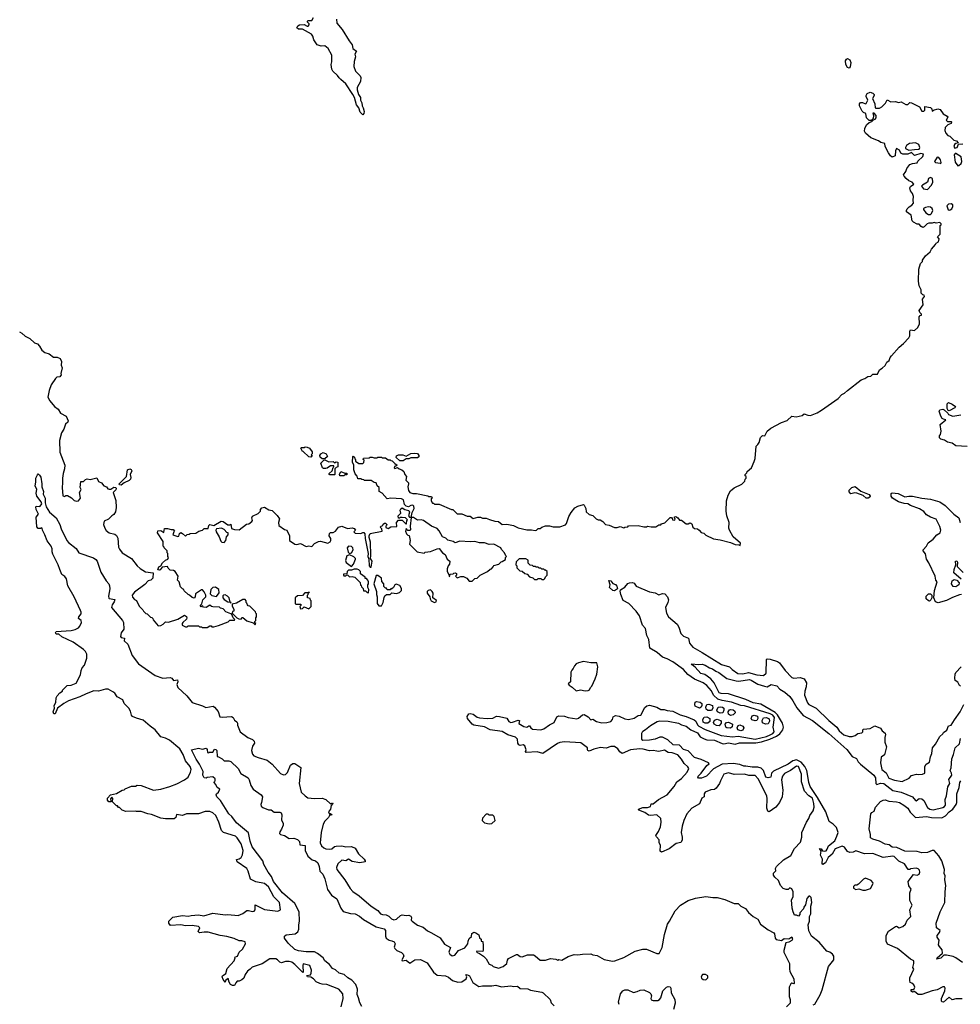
# Model space of a CAD drawing. Extents: x 2210602 to 2357277, y 510288 to 673808.
# Tile 353 of 464: x 2276508 to 2286482, y 629573 to 640020. Entities that reach past the tile are written whole.
import ezdxf

# ---------------------------------------------------------------- set-up
doc = ezdxf.new("R2010")
doc.units = 0

msp = doc.modelspace()

# ---------------------------------------------------------------- linework, layer by layer
at = {"layer": '0CON05XD'}
for points in [[(2279867, 640025), (2279872, 639985), (2279927, 639915), (2280000, 639795), (2280032, 639755), (2280040, 639715), (2280080, 639685), (2280062, 639655), (2280067, 639625), (2280053, 639575), (2280052, 639525), (2280070, 639475), (2280118, 639425), (2280126, 639406), (2280122, 639365), (2280088, 639302), (2280088, 639275), (2280100, 639225), (2280120, 639195), (2280120, 639165), (2280137, 639137), (2280138, 639105), (2280150, 639085), (2280159, 639045), (2280156, 639024), (2280145, 639010), (2280118, 639038), (2280104, 639084), (2280078, 639118), (2280058, 639195), (2280042, 639225), (2279965, 639340), (2279912, 639385), (2279894, 639404), (2279879, 639429), (2279828, 639475), (2279818, 639495), (2279810, 639545), (2279817, 639573), (2279817, 639645), (2279777, 639715), (2279745, 639742), (2279705, 639738), (2279663, 639753), (2279628, 639805), (2279617, 639847), (2279602, 639865), (2279505, 639918), (2279465, 639919), (2279448, 639935), (2279457, 639955), (2279475, 639964), (2279525, 639970), (2279555, 639952), (2279567, 639953), (2279578, 639965), (2279578, 639975), (2279560, 639995), (2279560, 640005), (2279565, 640010), (2279605, 640010), (2279624, 640045)], [(2285305, 639507), (2285285, 639513), (2285269, 639545), (2285266, 639585), (2285275, 639602), (2285285, 639608), (2285309, 639595), (2285320, 639565), (2285315, 639520), (2285305, 639507)], [(2280622, 634602), (2280605, 634620), (2280600, 634595), (2280610, 634565), (2280625, 634550), (2280637, 634547), (2280648, 634495), (2280640, 634455), (2280723, 634373), (2280795, 634360), (2280808, 634372), (2280865, 634378), (2280935, 634407), (2280955, 634408), (2280990, 634365), (2281020, 634345), (2281040, 634295), (2281070, 634275), (2281067, 634243), (2281050, 634225), (2281042, 634195), (2281042, 634165), (2281060, 634135), (2281062, 634112), (2281070, 634115), (2281072, 634138), (2281105, 634140), (2281112, 634148), (2281125, 634150), (2281138, 634145), (2281140, 634125), (2281130, 634115), (2281145, 634100), (2281187, 634113), (2281215, 634112), (2281250, 634095), (2281275, 634062), (2281305, 634062), (2281335, 634090), (2281357, 634093), (2281390, 634125), (2281470, 634165), (2281495, 634190), (2281510, 634195), (2281530, 634215), (2281535, 634230), (2281587, 634243), (2281612, 634268), (2281625, 634270), (2281658, 634292), (2281660, 634315), (2281670, 634325), (2281662, 634332), (2281650, 634365), (2281615, 634400), (2281610, 634415), (2281535, 634456), (2281485, 634453), (2281438, 634468), (2281385, 634469), (2281333, 634483), (2281285, 634480), (2281175, 634487), (2281125, 634470), (2281105, 634483), (2281048, 634498), (2281025, 634520), (2280992, 634532), (2280957, 634597), (2280933, 634623), (2280875, 634647), (2280788, 634705), (2280765, 634713), (2280725, 634710), (2280685, 634740), (2280660, 634740), (2280668, 634792), (2280690, 634835), (2280687, 634857), (2280675, 634870), (2280655, 634867), (2280629, 634851), (2280605, 634857), (2280588, 634878), (2280576, 634926), (2280556, 634936), (2280445, 634943), (2280405, 634938), (2280350, 634995), (2280320, 635015), (2280320, 635055), (2280300, 635075), (2280288, 635108), (2280265, 635110), (2280235, 635130), (2280165, 635130), (2280157, 635137), (2280135, 635140), (2280125, 635150), (2280095, 635150), (2280087, 635177), (2280065, 635202), (2280052, 635245), (2280050, 635295), (2280038, 635325), (2280040, 635385), (2280045, 635390), (2280058, 635378), (2280062, 635362), (2280070, 635355), (2280070, 635335), (2280105, 635310), (2280145, 635310), (2280158, 635322), (2280160, 635345), (2280150, 635355), (2280152, 635368), (2280215, 635370), (2280225, 635380), (2280245, 635380), (2280265, 635370), (2280295, 635370), (2280305, 635380), (2280345, 635380), (2280355, 635370), (2280385, 635370), (2280415, 635350), (2280435, 635350), (2280442, 635342), (2280458, 635338), (2280485, 635310), (2280510, 635295), (2280498, 635282), (2280482, 635278), (2280480, 635265), (2280485, 635260), (2280515, 635270), (2280530, 635255), (2280560, 635245), (2280580, 635225), (2280590, 635195), (2280610, 635175), (2280603, 635135), (2280630, 635105), (2280632, 635095), (2280623, 635065), (2280632, 635025), (2280645, 635002), (2280675, 634992), (2280715, 634992), (2280835, 634970), (2280845, 634960), (2280875, 634960), (2280880, 634945), (2280870, 634935), (2280870, 634915), (2280885, 634890), (2280895, 634890), (2280905, 634880), (2280955, 634880), (2281085, 634822), (2281102, 634822), (2281148, 634778), (2281195, 634778), (2281254, 634754), (2281285, 634752), (2281318, 634728), (2281365, 634743), (2281393, 634743), (2281415, 634732), (2281455, 634733), (2281488, 634718), (2281545, 634698), (2281586, 634696), (2281625, 634664), (2281675, 634668), (2281743, 634653), (2281795, 634628), (2281885, 634608), (2281935, 634608), (2281975, 634600), (2281987, 634603), (2282005, 634620), (2282025, 634620), (2282043, 634637), (2282085, 634650), (2282125, 634650), (2282165, 634638), (2282235, 634638), (2282295, 634662), (2282306, 634674), (2282332, 634748), (2282355, 634790), (2282395, 634840), (2282425, 634858), (2282485, 634878), (2282495, 634870), (2282512, 634835), (2282515, 634798), (2282545, 634772), (2282585, 634758), (2282620, 634725), (2282643, 634713), (2282662, 634712), (2282690, 634695), (2282720, 634665), (2282757, 634657), (2282815, 634632), (2282845, 634632), (2282875, 634642), (2282915, 634630), (2282923, 634637), (2282955, 634640), (2282965, 634650), (2283065, 634652), (2283125, 634640), (2283155, 634640), (2283165, 634648), (2283205, 634640), (2283255, 634640), (2283285, 634660), (2283305, 634660), (2283315, 634670), (2283348, 634682), (2283405, 634740), (2283418, 634738), (2283428, 634728), (2283430, 634715), (2283455, 634710), (2283460, 634725), (2283452, 634732), (2283450, 634745), (2283465, 634750), (2283486, 634736), (2283505, 634710), (2283525, 634710), (2283575, 634670), (2283595, 634670), (2283615, 634682), (2283625, 634680), (2283635, 634670), (2283646, 634636), (2283662, 634622), (2283695, 634617), (2283714, 634604), (2283735, 634578), (2283762, 634572), (2283785, 634552), (2283865, 634512), (2283935, 634502), (2284045, 634472), (2284095, 634452), (2284135, 634450), (2284148, 634442), (2284150, 634465), (2284072, 634532), (2284034, 634604), (2284028, 634625), (2284030, 634685), (2284007, 634755), (2284000, 634805), (2284003, 634915), (2284019, 634975), (2284045, 635022), (2284085, 635053), (2284165, 635092), (2284197, 635123), (2284200, 635145), (2284210, 635155), (2284210, 635175), (2284202, 635182), (2284200, 635195), (2284218, 635212), (2284222, 635225), (2284268, 635265), (2284297, 635333), (2284308, 635365), (2284318, 635495), (2284336, 635514), (2284348, 635535), (2284363, 635587), (2284385, 635610), (2284410, 635605), (2284434, 635656), (2284472, 635685), (2284585, 635747), (2284645, 635768), (2284695, 635812), (2284742, 635808), (2284805, 635822), (2284825, 635838), (2284865, 635823), (2284895, 635820), (2284965, 635849), (2285011, 635879), (2285185, 636000), (2285225, 636042), (2285255, 636057), (2285285, 636087), (2285432, 636198), (2285468, 636212), (2285500, 636235), (2285532, 636238), (2285555, 636260), (2285605, 636260), (2285624, 636306), (2285655, 636322), (2285685, 636350), (2285704, 636386), (2285727, 636405), (2285737, 636435), (2285752, 636455), (2285834, 636546), (2285881, 636585), (2285935, 636644), (2285948, 636665), (2285946, 636714), (2285952, 636728), (2285995, 636723), (2286032, 636755), (2286050, 636795), (2286044, 636866), (2286055, 636880), (2286070, 636885), (2286070, 636895), (2286053, 636913), (2286047, 636935), (2286088, 636995), (2286082, 637055), (2286103, 637085), (2286099, 637099), (2286085, 637102), (2286068, 637118), (2286068, 637155), (2286046, 637196), (2286037, 637247), (2286042, 637375), (2286060, 637435), (2286080, 637455), (2286082, 637468), (2286114, 637516), (2286163, 637557), (2286178, 637585), (2286220, 637635), (2286225, 637650), (2286250, 637665), (2286258, 637695), (2286240, 637715), (2286270, 637745), (2286270, 637835), (2286278, 637842), (2286280, 637855), (2286265, 637870), (2286225, 637862), (2286205, 637868), (2286185, 637860), (2286148, 637862), (2286130, 637855), (2286099, 637821), (2286085, 637817), (2286068, 637825), (2286045, 637852), (2286025, 637852), (2285985, 637872), (2285972, 637885), (2285960, 637945), (2285912, 637982), (2285910, 637995), (2285920, 638015), (2285940, 638035), (2285969, 638051), (2285987, 638073), (2285982, 638105), (2285987, 638145), (2285976, 638175), (2285954, 638204), (2285947, 638235), (2285955, 638252), (2285990, 638275), (2285970, 638295), (2285935, 638312), (2285907, 638337), (2285885, 638360), (2285880, 638375), (2285905, 638410), (2285915, 638440), (2285948, 638485), (2285974, 638496), (2286025, 638500), (2286032, 638518), (2286085, 638570), (2286090, 638595), (2286065, 638600), (2285995, 638580), (2285965, 638610), (2285926, 638594), (2285872, 638592), (2285850, 638605), (2285836, 638636), (2285805, 638652), (2285795, 638630), (2285790, 638575), (2285761, 638561), (2285742, 638575), (2285719, 638609), (2285686, 638675), (2285680, 638705), (2285638, 638718), (2285614, 638734), (2285532, 638765), (2285477, 638817), (2285467, 638837), (2285468, 638865), (2285486, 638904), (2285515, 638930), (2285545, 638940), (2285562, 638958), (2285580, 638965), (2285588, 638978), (2285590, 639005), (2285568, 639028), (2285555, 639030), (2285562, 639005), (2285558, 638972), (2285538, 638952), (2285515, 638950), (2285488, 638978), (2285480, 639025), (2285455, 639037), (2285441, 639051), (2285413, 639105), (2285413, 639127), (2285425, 639140), (2285445, 639142), (2285475, 639128), (2285485, 639130), (2285502, 639165), (2285484, 639204), (2285484, 639216), (2285494, 639236), (2285525, 639252), (2285555, 639242), (2285570, 639225), (2285570, 639215), (2285552, 639185), (2285577, 639127), (2285580, 639085), (2285585, 639080), (2285625, 639080), (2285650, 639095), (2285690, 639135), (2285705, 639170), (2285745, 639148), (2285795, 639152), (2285825, 639140), (2285855, 639150), (2285905, 639120), (2285925, 639120), (2285945, 639140), (2285965, 639138), (2286050, 639095), (2286075, 639050), (2286095, 639050), (2286105, 639060), (2286105, 639100), (2286167, 639087), (2286180, 639075), (2286185, 639050), (2286198, 639062), (2286245, 639073), (2286268, 639068), (2286301, 639021), (2286342, 638995), (2286348, 638985), (2286332, 638955), (2286335, 638950), (2286345, 638940), (2286385, 638940), (2286390, 638935), (2286385, 638920), (2286350, 638905), (2286320, 638875), (2286318, 638845), (2286330, 638815), (2286351, 638791), (2286370, 638785)], [(2286370, 638785), (2286412, 638742), (2286440, 638735), (2286460, 638715), (2286433, 638707), (2286420, 638695), (2286413, 638675), (2286425, 638658), (2286448, 638665), (2286462, 638698), (2286508, 638702)], [(2285935, 638637), (2285995, 638643), (2286045, 638648), (2286053, 638665), (2286043, 638695), (2286005, 638713), (2285944, 638706), (2285912, 638685), (2285900, 638665), (2285902, 638655), (2285935, 638637)], [(2286275, 638490), (2286280, 638505), (2286273, 638535), (2286255, 638558), (2286235, 638560), (2286208, 638515), (2286220, 638505), (2286268, 638498), (2286275, 638490)], [(2286455, 638470), (2286465, 638472), (2286492, 638495), (2286497, 638515), (2286492, 638565), (2286435, 638602), (2286428, 638602), (2286418, 638585), (2286428, 638508), (2286455, 638470)], [(2286135, 638220), (2286178, 638265), (2286190, 638295), (2286186, 638335), (2286166, 638346), (2286146, 638334), (2286134, 638296), (2286080, 638265), (2286072, 638255), (2286090, 638225), (2286135, 638220)], [(2286165, 637953), (2286178, 637965), (2286192, 637995), (2286185, 638017), (2286165, 638030), (2286145, 638034), (2286111, 638029), (2286092, 638018), (2286092, 638005), (2286115, 637970), (2286145, 637953), (2286165, 637953)], [(2286365, 637998), (2286375, 638002), (2286392, 638015), (2286403, 638037), (2286402, 638055), (2286386, 638066), (2286355, 638063), (2286340, 638045), (2286354, 638004), (2286365, 637998)], [(2276507, 636707), (2276530, 636695), (2276565, 636662), (2276615, 636638), (2276665, 636592), (2276695, 636582), (2276718, 636558), (2276744, 636514), (2276775, 636490), (2276820, 636475), (2276865, 636440), (2276905, 636440), (2276938, 636425), (2276950, 636395), (2276948, 636355), (2276958, 636325), (2276943, 636265), (2276947, 636253), (2276935, 636230), (2276903, 636227), (2276887, 636213), (2276843, 636145), (2276820, 636085), (2276807, 636015), (2276827, 635975), (2276878, 635915), (2276915, 635887), (2276942, 635845), (2277002, 635812), (2277022, 635765), (2277019, 635751), (2276993, 635727), (2276977, 635675), (2276951, 635635), (2276931, 635555), (2276935, 635430), (2276986, 635295), (2276983, 635255), (2276968, 635205), (2276960, 635155), (2276962, 635105), (2276957, 635055), (2276965, 634970), (2276985, 634960), (2276998, 634972), (2277015, 634972), (2277056, 634946), (2277085, 634918), (2277115, 634910), (2277130, 634915), (2277152, 634945), (2277143, 635005), (2277158, 635035), (2277150, 635055), (2277155, 635120), (2277185, 635120), (2277205, 635140), (2277225, 635148), (2277255, 635143), (2277325, 635158), (2277345, 635120), (2277375, 635108), (2277400, 635075), (2277430, 635065), (2277444, 635044), (2277455, 635038), (2277475, 635040), (2277505, 635062), (2277528, 635058), (2277532, 635045), (2277528, 635032), (2277500, 635005), (2277529, 634919), (2277532, 634845), (2277525, 634800), (2277505, 634770), (2277484, 634756), (2277449, 634721), (2277405, 634700), (2277397, 634665), (2277410, 634625), (2277425, 634601), (2277455, 634577), (2277515, 634563), (2277535, 634548), (2277548, 634518), (2277557, 634425), (2277565, 634402), (2277595, 634362), (2277693, 634303), (2277752, 634225), (2277785, 634198), (2277843, 634163), (2277922, 634152), (2277920, 634095), (2277897, 634073), (2277870, 634065), (2277833, 634027), (2277724, 633945), (2277702, 633915), (2277705, 633892), (2277725, 633868), (2277748, 633858), (2277776, 633796), (2277815, 633760), (2277820, 633745), (2277845, 633720), (2277858, 633718), (2277895, 633680), (2277908, 633678), (2277918, 633668), (2277922, 633652), (2277975, 633590), (2278005, 633592), (2278030, 633605), (2278055, 633630), (2278085, 633628), (2278185, 633660), (2278255, 633702), (2278278, 633688), (2278280, 633675), (2278275, 633660), (2278238, 633625), (2278230, 633615), (2278230, 633595), (2278265, 633580), (2278285, 633580), (2278295, 633590), (2278405, 633590), (2278415, 633580), (2278437, 633577), (2278445, 633570), (2278495, 633570), (2278525, 633590), (2278538, 633588), (2278545, 633580), (2278565, 633580), (2278615, 633592), (2278717, 633633), (2278735, 633650), (2278785, 633650), (2278790, 633655), (2278773, 633673), (2278758, 633708), (2278748, 633718), (2278695, 633738), (2278665, 633768), (2278637, 633777), (2278625, 633788), (2278555, 633790), (2278543, 633793), (2278525, 633810), (2278485, 633782), (2278458, 633788), (2278445, 633800), (2278432, 633792), (2278420, 633805), (2278438, 633822), (2278450, 633865), (2278482, 633898), (2278482, 633915), (2278465, 633950), (2278445, 633970), (2278435, 633970), (2278372, 633928), (2278370, 633895), (2278358, 633882), (2278335, 633890), (2278310, 633915), (2278295, 633920), (2278252, 633962), (2278250, 633975), (2278235, 633980), (2278213, 634003), (2278198, 634055), (2278182, 634075), (2278187, 634117), (2278156, 634166), (2278137, 634177), (2278105, 634180), (2278082, 634202), (2278075, 634220), (2278018, 634212), (2277998, 634182), (2277985, 634178), (2277972, 634182), (2277983, 634215), (2278003, 634227), (2278023, 634257), (2278053, 634287), (2278080, 634295), (2278087, 634315), (2278080, 634325), (2278077, 634357), (2278070, 634365), (2278070, 634385), (2278040, 634415), (2278040, 634425), (2278030, 634435), (2278028, 634485), (2277970, 634575), (2277972, 634598), (2278005, 634600), (2278035, 634580), (2278045, 634620), (2278075, 634622), (2278115, 634610), (2278135, 634610), (2278150, 634595), (2278142, 634588), (2278130, 634555), (2278185, 634538), (2278195, 634542), (2278202, 634568), (2278215, 634580), (2278235, 634570), (2278265, 634540), (2278282, 634558), (2278305, 634560), (2278315, 634570), (2278375, 634572), (2278408, 634592), (2278446, 634604), (2278465, 634622), (2278507, 634623), (2278513, 634655), (2278525, 634663), (2278565, 634653), (2278645, 634700), (2278667, 634697), (2278715, 634660), (2278735, 634660), (2278748, 634668), (2278755, 634620), (2278785, 634610), (2278835, 634608), (2278914, 634666), (2278937, 634673), (2278970, 634695), (2278978, 634705), (2278968, 634735), (2278975, 634752), (2279035, 634780), (2279060, 634805), (2279062, 634825), (2279075, 634842), (2279105, 634848), (2279150, 634820), (2279185, 634813), (2279239, 634759), (2279261, 634725), (2279252, 634685), (2279254, 634654), (2279315, 634610), (2279340, 634605), (2279367, 634545), (2279368, 634495), (2279426, 634456), (2279445, 634451), (2279485, 634462), (2279545, 634432), (2279575, 634438), (2279605, 634430), (2279635, 634462), (2279677, 634483), (2279696, 634486), (2279775, 634467), (2279799, 634481), (2279806, 634494), (2279807, 634515), (2279790, 634545), (2279792, 634568), (2279805, 634580), (2279831, 634581), (2279858, 634595), (2279890, 634635), (2279925, 634647), (2279985, 634622), (2280035, 634628), (2280055, 634620), (2280068, 634605), (2280050, 634585), (2280065, 634572), (2280125, 634567), (2280145, 634580), (2280158, 634578), (2280166, 634565), (2280170, 634515), (2280204, 634355), (2280201, 634325), (2280211, 634295), (2280214, 634224), (2280225, 634210), (2280235, 634210), (2280246, 634274), (2280229, 634305), (2280232, 634335), (2280226, 634475), (2280214, 634525), (2280214, 634545), (2280225, 634570), (2280350, 634595), (2280348, 634618), (2280330, 634635), (2280342, 634648), (2280358, 634652), (2280362, 634668), (2280375, 634680), (2280385, 634680), (2280400, 634665), (2280398, 634652), (2280390, 634645), (2280392, 634632), (2280415, 634622), (2280445, 634640), (2280508, 634642), (2280503, 634687), (2280525, 634710), (2280565, 634710), (2280602, 634672), (2280608, 634672), (2280613, 634707), (2280620, 634715), (2280600, 634735), (2280565, 634740), (2280543, 634737), (2280535, 634730), (2280523, 634733), (2280520, 634755), (2280550, 634785), (2280542, 634815), (2280548, 634832), (2280565, 634842), (2280593, 634823), (2280633, 634813), (2280642, 634795), (2280630, 634755), (2280642, 634742), (2280660, 634740), (2280648, 634645), (2280652, 634608), (2280645, 634600), (2280622, 634602)], [(2286365, 635870), (2286352, 635872), (2286343, 635895), (2286344, 635946), (2286355, 635958), (2286395, 635940), (2286430, 635915), (2286425, 635902), (2286365, 635870)], [(2286555, 635492), (2286435, 635500), (2286397, 635527), (2286345, 635538), (2286315, 635558), (2286275, 635570), (2286260, 635585), (2286260, 635605), (2286272, 635618), (2286280, 635655), (2286270, 635725), (2286330, 635775), (2286305, 635780), (2286290, 635790), (2286275, 635812), (2286257, 635865), (2286265, 635882), (2286295, 635887), (2286311, 635881), (2286350, 635845), (2286355, 635830), (2286403, 635813), (2286488, 635828)], [(2279595, 635380), (2279572, 635382), (2279515, 635440), (2279505, 635440), (2279490, 635475), (2279495, 635480), (2279525, 635480), (2279535, 635488), (2279556, 635486), (2279580, 635475), (2279610, 635435), (2279610, 635415), (2279600, 635405), (2279610, 635395), (2279595, 635380)], [(2279745, 635360), (2279715, 635360), (2279695, 635380), (2279692, 635395), (2279700, 635415), (2279725, 635427), (2279757, 635415), (2279770, 635385), (2279745, 635360)], [(2280539, 635339), (2280500, 635375), (2280505, 635393), (2280525, 635404), (2280570, 635405), (2280605, 635388), (2280655, 635419), (2280695, 635422), (2280725, 635416), (2280741, 635395), (2280739, 635381), (2280727, 635373), (2280655, 635373), (2280635, 635361), (2280605, 635362), (2280575, 635340), (2280539, 635339)], [(2279845, 635190), (2279795, 635190), (2279790, 635195), (2279790, 635205), (2279820, 635235), (2279832, 635268), (2279840, 635275), (2279838, 635288), (2279803, 635287), (2279769, 635261), (2279755, 635258), (2279728, 635258), (2279720, 635265), (2279700, 635315), (2279732, 635348), (2279745, 635350), (2279785, 635330), (2279832, 635332), (2279845, 635320), (2279865, 635330), (2279880, 635325), (2279880, 635275), (2279862, 635268), (2279850, 635255), (2279850, 635195), (2279845, 635190)], [(2279938, 629635), (2279934, 629685), (2279893, 629735), (2279765, 629784), (2279715, 629787), (2279689, 629795), (2279653, 629813), (2279625, 629843), (2279595, 629862), (2279560, 629865), (2279552, 629878), (2279593, 629887), (2279599, 629905), (2279601, 629935), (2279584, 629984), (2279515, 630003), (2279509, 629985), (2279515, 629910), (2279505, 629914), (2279427, 629997), (2279395, 630019), (2279365, 630027), (2279325, 630026), (2279284, 630014), (2279265, 630020), (2279243, 630045), (2279225, 630056), (2279160, 630055), (2279078, 630002), (2278972, 629968), (2278952, 629945), (2278923, 629925), (2278899, 629891), (2278885, 629852), (2278865, 629832), (2278835, 629818), (2278815, 629820), (2278798, 629802), (2278785, 629772), (2278765, 629772), (2278744, 629784), (2278728, 629808), (2278717, 629847), (2278690, 629825), (2278685, 629810), (2278667, 629837), (2278654, 629864), (2278658, 629875), (2278695, 629900), (2278709, 629955), (2278783, 630035), (2278792, 630065), (2278790, 630075), (2278818, 630085), (2278834, 630126), (2278872, 630158), (2278902, 630215), (2278898, 630235), (2278865, 630246), (2278835, 630247), (2278782, 630272), (2278705, 630294), (2278633, 630303), (2278508, 630338), (2278465, 630340), (2278415, 630330), (2278402, 630345), (2278417, 630385), (2278405, 630398), (2278335, 630409), (2278265, 630406), (2278215, 630417), (2278108, 630408), (2278088, 630435), (2278088, 630445), (2278090, 630455), (2278133, 630497), (2278235, 630514), (2278295, 630509), (2278325, 630517), (2278405, 630522), (2278462, 630512), (2278555, 630541), (2278685, 630522), (2278715, 630526), (2278825, 630516), (2278875, 630536), (2278915, 630567), (2278935, 630569), (2278975, 630559), (2278995, 630562), (2279004, 630575), (2279005, 630628), (2279105, 630579), (2279245, 630561), (2279272, 630575), (2279263, 630655), (2279204, 630714), (2279145, 630818), (2279105, 630854), (2279013, 630873), (2278955, 630900), (2278931, 630985), (2278916, 631015), (2278813, 631085), (2278805, 631110), (2278835, 631117), (2278855, 631130), (2278872, 631158), (2278879, 631205), (2278857, 631275), (2278815, 631340), (2278796, 631356), (2278668, 631395), (2278648, 631418), (2278621, 631505), (2278588, 631575), (2278557, 631605), (2278525, 631620), (2278475, 631620), (2278404, 631596), (2278277, 631593), (2278233, 631577), (2278172, 631588), (2278162, 631555), (2278147, 631543), (2278055, 631540), (2278005, 631550), (2277905, 631587), (2277865, 631593), (2277795, 631618), (2277745, 631618), (2277735, 631622), (2277635, 631620), (2277593, 631633), (2277565, 631660), (2277555, 631660), (2277545, 631680), (2277535, 631680), (2277492, 631722), (2277496, 631756), (2277485, 631770), (2277472, 631755), (2277478, 631722), (2277452, 631722), (2277438, 631738), (2277438, 631762), (2277470, 631795), (2277535, 631810), (2277593, 631847), (2277615, 631850), (2277625, 631860), (2277693, 631887), (2277735, 631888), (2277755, 631897), (2277796, 631896), (2277925, 631844), (2278005, 631857), (2278100, 631885), (2278175, 631914), (2278256, 631954), (2278294, 631985), (2278320, 632035), (2278326, 632065), (2278316, 632095), (2278265, 632156), (2278242, 632225), (2278205, 632284), (2278095, 632376), (2278055, 632397), (2278005, 632412), (2277945, 632487), (2277893, 632523), (2277817, 632587), (2277745, 632609), (2277705, 632628), (2277695, 632640), (2277684, 632684), (2277664, 632715), (2277615, 632764), (2277602, 632805), (2277543, 632835), (2277516, 632876), (2277495, 632890), (2277446, 632916), (2277416, 632916), (2277344, 632896), (2277295, 632898), (2277212, 632868), (2277145, 632834), (2277025, 632794), (2276975, 632766), (2276910, 632715), (2276885, 632654), (2276869, 632655), (2276861, 632675), (2276876, 632714), (2276874, 632745), (2276891, 632775), (2276896, 632825), (2276906, 632845), (2276935, 632878), (2276960, 632895), (2276960, 632905), (2277010, 632955), (2277055, 632958), (2277105, 632982), (2277152, 633068), (2277158, 633115), (2277172, 633145), (2277195, 633170), (2277221, 633245), (2277219, 633289), (2277206, 633315), (2277185, 633339), (2277074, 633414), (2276954, 633474), (2276922, 633502), (2276895, 633502), (2276888, 633515), (2276895, 633530), (2277055, 633540), (2277095, 633549), (2277132, 633568), (2277147, 633585), (2277162, 633625), (2277158, 633645), (2277133, 633667), (2277134, 633685), (2277158, 633715), (2277159, 633735), (2277152, 633752), (2277085, 633897), (2277019, 634015), (2277005, 634087), (2276985, 634114), (2276956, 634135), (2276932, 634185), (2276916, 634236), (2276858, 634348), (2276851, 634375), (2276853, 634407), (2276843, 634435), (2276800, 634490), (2276776, 634556), (2276748, 634605), (2276747, 634627), (2276735, 634630), (2276727, 634623), (2276705, 634620), (2276688, 634638), (2276683, 634743), (2276708, 634775), (2276684, 634825), (2276678, 634852), (2276683, 634857), (2276714, 634854), (2276725, 634859), (2276741, 634885), (2276734, 634905), (2276689, 634965), (2276684, 634995), (2276689, 635035), (2276671, 635075), (2276679, 635115), (2276678, 635155), (2276695, 635192), (2276705, 635200), (2276719, 635189), (2276733, 635165), (2276742, 635095), (2276741, 635065), (2276760, 635015), (2276757, 634985), (2276779, 634945), (2276778, 634895), (2276790, 634850), (2276825, 634796), (2276894, 634735), (2276933, 634663), (2276947, 634617), (2277008, 634495), (2277025, 634473), (2277108, 634408), (2277135, 634363), (2277290, 634310), (2277315, 634294), (2277331, 634275), (2277368, 634158), (2277426, 634065), (2277454, 634034), (2277460, 634015), (2277462, 633982), (2277448, 633905), (2277453, 633883), (2277458, 633878), (2277518, 633868), (2277510, 633845), (2277487, 633813), (2277483, 633783), (2277599, 633645), (2277608, 633625), (2277612, 633555), (2277584, 633515), (2277576, 633475), (2277585, 633466), (2277618, 633458), (2277615, 633430), (2277653, 633395), (2277699, 633275), (2277767, 633185), (2277945, 633062), (2278025, 633034), (2278102, 633042), (2278120, 633035), (2278138, 633008), (2278180, 633015), (2278186, 632995), (2278174, 632965), (2278186, 632936), (2278279, 632845), (2278337, 632777), (2278445, 632740), (2278482, 632722), (2278558, 632735), (2278573, 632725), (2278611, 632681), (2278630, 632625), (2278655, 632620), (2278755, 632627), (2278772, 632615), (2278787, 632587), (2278810, 632570), (2278817, 632557), (2278819, 632535), (2278846, 632466), (2278928, 632405), (2278975, 632383), (2278993, 632365), (2278997, 632345), (2278978, 632312), (2278967, 632265), (2278975, 632228), (2278991, 632211), (2279035, 632191), (2279132, 632165), (2279185, 632120), (2279275, 632023), (2279305, 632008), (2279328, 632012), (2279348, 632032), (2279381, 632109), (2279403, 632127), (2279425, 632130), (2279488, 632085), (2279473, 631915), (2279494, 631824), (2279534, 631784), (2279564, 631764), (2279635, 631756), (2279715, 631761), (2279755, 631748), (2279805, 631702), (2279825, 631710), (2279830, 631705), (2279809, 631681), (2279803, 631645), (2279782, 631615), (2279792, 631592), (2279805, 631598), (2279820, 631585), (2279792, 631578), (2279782, 631555), (2279745, 631518), (2279724, 631486), (2279704, 631396), (2279694, 631285), (2279708, 631255), (2279732, 631232), (2279755, 631223), (2279795, 631219), (2279817, 631223), (2279845, 631247), (2279865, 631253), (2279925, 631254), (2279965, 631245), (2280027, 631247), (2280065, 631229), (2280100, 631170), (2280159, 631115), (2280172, 631095), (2280170, 631085), (2280115, 631074), (2280035, 631090), (2279995, 631112), (2279965, 631094), (2279925, 631101), (2279881, 631065), (2279868, 631025), (2279872, 631002), (2279954, 630894), (2280013, 630803), (2280042, 630772), (2280107, 630725), (2280235, 630613), (2280305, 630567), (2280334, 630534), (2280355, 630526), (2280395, 630524), (2280422, 630508), (2280450, 630480), (2280475, 630470), (2280503, 630477), (2280545, 630514), (2280565, 630521), (2280605, 630514), (2280635, 630520), (2280655, 630510), (2280661, 630495), (2280658, 630465), (2280668, 630455), (2280725, 630413), (2280785, 630391), (2280832, 630352), (2280875, 630333), (2280965, 630280), (2281012, 630212), (2281077, 630175), (2281060, 630125), (2281070, 630105), (2281095, 630086), (2281123, 630095), (2281160, 630145), (2281228, 630172), (2281258, 630215), (2281262, 630245), (2281275, 630270), (2281298, 630292), (2281302, 630325), (2281325, 630338), (2281345, 630332), (2281375, 630310), (2281385, 630280), (2281400, 630265), (2281402, 630242), (2281418, 630238), (2281423, 630195), (2281423, 630147), (2281418, 630135), (2281354, 630136), (2281352, 630125), (2281385, 630114), (2281425, 630083), (2281453, 630055), (2281485, 630000), (2281515, 629988), (2281528, 629975), (2281585, 629957), (2281635, 629973), (2281672, 630005), (2281680, 630040), (2281692, 630058), (2281775, 630102), (2281785, 630102), (2281815, 630081), (2281835, 630076), (2281892, 630098), (2281955, 630097), (2281975, 630088), (2282025, 630042), (2282085, 630042), (2282135, 630058), (2282192, 630052), (2282215, 630042), (2282225, 630048), (2282255, 630042), (2282325, 630082), (2282387, 630103), (2282425, 630099), (2282475, 630107), (2282565, 630108), (2282585, 630098), (2282632, 630092), (2282705, 630048), (2282795, 630031), (2282820, 630035), (2282915, 630070), (2283035, 630137), (2283117, 630157), (2283155, 630158), (2283265, 630112), (2283287, 630113), (2283322, 630175), (2283344, 630315), (2283378, 630422), (2283397, 630455)], [(2277585, 635083), (2277565, 635084), (2277561, 635095), (2277639, 635175), (2277652, 635245), (2277675, 635254), (2277689, 635249), (2277698, 635235), (2277678, 635195), (2277687, 635163), (2277682, 635145), (2277669, 635131), (2277615, 635106), (2277585, 635083)], [(2279945, 635180), (2279902, 635182), (2279900, 635195), (2279912, 635228), (2279955, 635210), (2279975, 635210), (2279978, 635192), (2279955, 635190), (2279945, 635180)], [(2285505, 634944), (2285485, 634944), (2285451, 634971), (2285385, 634996), (2285365, 635000), (2285320, 634990), (2285305, 635012), (2285305, 635028), (2285333, 635057), (2285366, 635066), (2285428, 635018), (2285515, 634984), (2285527, 634965), (2285523, 634955), (2285505, 634944)], [(2286495, 633921), (2286475, 633917), (2286400, 633890), (2286335, 633859), (2286246, 633834), (2286220, 633845), (2286202, 633885), (2286207, 633965), (2286236, 634056), (2286223, 634073), (2286216, 634115), (2286148, 634258), (2286124, 634295), (2286114, 634354), (2286088, 634385), (2286088, 634395), (2286122, 634435), (2286141, 634469), (2286195, 634508), (2286232, 634555), (2286267, 634575), (2286276, 634604), (2286265, 634642), (2286225, 634719), (2286165, 634743), (2286125, 634768), (2286095, 634802), (2286049, 634829), (2285954, 634864), (2285925, 634883), (2285885, 634886), (2285825, 634905), (2285764, 634945), (2285747, 634965), (2285748, 634992), (2285761, 634999), (2285822, 634992), (2285895, 634958), (2285935, 634966), (2285975, 634966), (2286075, 634942), (2286165, 634933), (2286265, 634903), (2286323, 634865), (2286414, 634774), (2286466, 634735), (2286482, 634685)], [(2278675, 634473), (2278692, 634495), (2278702, 634535), (2278717, 634553), (2278720, 634575), (2278705, 634580), (2278675, 634610), (2278647, 634627), (2278595, 634617), (2278589, 634605), (2278591, 634585), (2278624, 634534), (2278639, 634489), (2278650, 634475), (2278675, 634473)], [(2280025, 634220), (2280048, 634242), (2280070, 634295), (2280068, 634305), (2280050, 634320), (2280005, 634342), (2279975, 634332), (2279963, 634283), (2279971, 634261), (2280025, 634220)], [(2280005, 634358), (2280025, 634362), (2280044, 634395), (2280039, 634415), (2280025, 634430), (2279995, 634434), (2279980, 634415), (2279990, 634370), (2280005, 634358)], [(2282065, 634080), (2282078, 634092), (2282082, 634108), (2282100, 634125), (2282100, 634165), (2282085, 634180), (2282075, 634180), (2282065, 634190), (2282045, 634190), (2282035, 634200), (2282015, 634200), (2282005, 634210), (2281985, 634210), (2281975, 634220), (2281955, 634220), (2281945, 634230), (2281922, 634232), (2281900, 634255), (2281900, 634285), (2281875, 634300), (2281805, 634300), (2281772, 634268), (2281770, 634235), (2281780, 634225), (2281780, 634205), (2281812, 634172), (2281835, 634170), (2281863, 634143), (2281888, 634138), (2281915, 634110), (2281948, 634098), (2281965, 634080), (2281995, 634080), (2282005, 634090), (2282035, 634090), (2282045, 634080), (2282065, 634080)], [(2286491, 634085), (2286412, 634152), (2286415, 634185), (2286433, 634237), (2286430, 634275), (2286445, 634279), (2286451, 634265), (2286449, 634219), (2286511, 634155)], [(2280205, 633940), (2280210, 633975), (2280200, 633995), (2280200, 634025), (2280207, 634033), (2280208, 634055), (2280200, 634075), (2280185, 634090), (2280172, 634092), (2280170, 634105), (2280122, 634142), (2280120, 634165), (2280105, 634182), (2280085, 634192), (2280055, 634192), (2280025, 634180), (2279995, 634180), (2279980, 634165), (2279978, 634142), (2279942, 634138), (2279940, 634125), (2279945, 634120), (2279965, 634120), (2279972, 634128), (2279985, 634130), (2280005, 634110), (2280035, 634112), (2280060, 634105), (2280118, 634048), (2280122, 634022), (2280128, 634018), (2280132, 634002), (2280150, 633985), (2280152, 633962), (2280175, 633960), (2280192, 633942), (2280205, 633940)], [(2280345, 633800), (2280362, 633835), (2280371, 633889), (2280381, 633909), (2280398, 633922), (2280435, 633920), (2280455, 633938), (2280505, 633933), (2280535, 633944), (2280555, 633963), (2280558, 633985), (2280537, 634017), (2280499, 634031), (2280486, 634024), (2280472, 633995), (2280455, 633980), (2280445, 633980), (2280435, 633970), (2280405, 633970), (2280398, 633988), (2280385, 633990), (2280370, 634005), (2280370, 634035), (2280348, 634058), (2280346, 634096), (2280305, 634122), (2280288, 634122), (2280263, 634035), (2280291, 633955), (2280292, 633922), (2280300, 633895), (2280300, 633825), (2280315, 633800), (2280345, 633800)], [(2284922, 629568), (2284938, 629575), (2284996, 629674), (2285016, 629726), (2285083, 629975), (2285140, 630045), (2285140, 630085), (2285126, 630106), (2285100, 630125), (2285065, 630138), (2284985, 630232), (2284905, 630298), (2284874, 630354), (2284870, 630415), (2284882, 630455), (2284882, 630505), (2284898, 630535), (2284898, 630615), (2284908, 630655), (2284900, 630705), (2284885, 630720), (2284875, 630720), (2284853, 630697), (2284842, 630628), (2284822, 630605), (2284820, 630585), (2284780, 630545), (2284780, 630525), (2284765, 630510), (2284745, 630520), (2284725, 630520), (2284708, 630555), (2284698, 630595), (2284693, 630683), (2284708, 630715), (2284710, 630765), (2284695, 630800), (2284675, 630808), (2284655, 630790), (2284635, 630790), (2284605, 630803), (2284574, 630834), (2284555, 630888), (2284514, 630924), (2284502, 630945), (2284500, 630965), (2284525, 630990), (2284523, 631015), (2284533, 631035), (2284608, 631105), (2284685, 631153), (2284724, 631225), (2284786, 631295), (2284802, 631345), (2284802, 631398), (2284850, 631505), (2284877, 631545), (2284885, 631577), (2284921, 631625), (2284931, 631665), (2284929, 631705), (2284915, 631759), (2284875, 631785), (2284829, 631835), (2284797, 631935), (2284797, 632015), (2284765, 632096), (2284745, 632101), (2284680, 632055), (2284617, 632023), (2284595, 631995), (2284585, 631955), (2284600, 631845), (2284592, 631775), (2284565, 631716), (2284525, 631665), (2284455, 631617), (2284442, 631622), (2284429, 631655), (2284434, 631755), (2284430, 631785), (2284338, 631965), (2284305, 632000), (2284238, 632002), (2284194, 632016), (2284085, 632010), (2284025, 632028), (2283975, 632015), (2283939, 631945), (2283930, 631915), (2283893, 631867), (2283875, 631854), (2283835, 631849), (2283776, 631824), (2283767, 631805), (2283767, 631775), (2283741, 631759), (2283715, 631700), (2283635, 631654), (2283582, 631595), (2283551, 631525), (2283534, 631465), (2283523, 631395), (2283534, 631346), (2283534, 631316), (2283520, 631290), (2283469, 631281), (2283395, 631222), (2283315, 631188), (2283298, 631198), (2283303, 631263), (2283288, 631285), (2283287, 631317), (2283259, 631349), (2283253, 631365), (2283283, 631407), (2283302, 631455), (2283311, 631505), (2283306, 631545), (2283265, 631583), (2283195, 631577), (2283175, 631580), (2283137, 631607), (2283073, 631633), (2283070, 631645), (2283115, 631662), (2283165, 631663), (2283195, 631672), (2283205, 631700), (2283225, 631702), (2283282, 631748), (2283375, 631797), (2283446, 631885), (2283477, 631933), (2283525, 631970), (2283586, 632035), (2283602, 632075), (2283594, 632094), (2283555, 632129), (2283527, 632175), (2283485, 632219), (2283425, 632243), (2283385, 632246), (2283345, 632271), (2283285, 632257), (2283265, 632258), (2283225, 632266), (2283185, 632262), (2283118, 632282), (2283085, 632284), (2282985, 632272), (2282895, 632233), (2282871, 632251), (2282851, 632285), (2282815, 632307), (2282775, 632309), (2282725, 632290), (2282694, 632296), (2282665, 632298), (2282595, 632282), (2282545, 632260), (2282532, 632265), (2282528, 632275), (2282530, 632295), (2282458, 632348), (2282285, 632359), (2282235, 632352), (2282209, 632341), (2282055, 632236), (2281995, 632251), (2281880, 632245), (2281870, 632255), (2281880, 632275), (2281863, 632315), (2281845, 632326), (2281815, 632321), (2281800, 632325), (2281789, 632345), (2281786, 632385), (2281765, 632407), (2281685, 632434), (2281625, 632468), (2281495, 632484), (2281435, 632516), (2281325, 632534), (2281305, 632544), (2281257, 632605), (2281254, 632626), (2281270, 632655), (2281285, 632660), (2281315, 632651), (2281359, 632619), (2281382, 632612), (2281465, 632607), (2281525, 632610), (2281565, 632630), (2281595, 632628), (2281675, 632608), (2281695, 632574), (2281715, 632564), (2281735, 632566), (2281795, 632589), (2281806, 632585), (2281802, 632552), (2281852, 632522), (2281885, 632513), (2281905, 632528), (2281915, 632527), (2281928, 632505), (2281944, 632494), (2282033, 632487), (2282065, 632497), (2282125, 632540), (2282175, 632562), (2282202, 632625), (2282225, 632633), (2282285, 632629), (2282325, 632617), (2282415, 632604), (2282435, 632611), (2282475, 632643), (2282495, 632647), (2282537, 632625), (2282565, 632593), (2282585, 632600), (2282623, 632573), (2282679, 632559), (2282735, 632562), (2282776, 632574), (2282793, 632595), (2282802, 632625), (2282825, 632637), (2282865, 632632), (2282925, 632604), (2282964, 632596), (2283025, 632609), (2283065, 632637), (2283095, 632640), (2283138, 632722), (2283159, 632741), (2283185, 632748), (2283265, 632726), (2283305, 632703), (2283343, 632703), (2283375, 632692), (2283435, 632684), (2283511, 632645), (2283575, 632627), (2283661, 632591), (2283678, 632578), (2283695, 632539), (2283710, 632525), (2283775, 632489), (2283945, 632424), (2284065, 632411), (2284125, 632417), (2284305, 632387), (2284425, 632414), (2284465, 632431), (2284493, 632445), (2284509, 632465), (2284499, 632515), (2284512, 632615), (2284495, 632641), (2284467, 632655), (2284195, 632741), (2284155, 632745), (2284055, 632779), (2283955, 632796), (2283912, 632812), (2283863, 632853), (2283845, 632901), (2283795, 632957), (2283754, 632985), (2283664, 633024), (2283593, 633073), (2283545, 633126), (2283435, 633206), (2283375, 633240), (2283325, 633255), (2283267, 633307), (2283191, 633351), (2283179, 633445), (2283158, 633488), (2283142, 633562), (2283113, 633595), (2283079, 633695), (2283043, 633745), (2282966, 633825), (2282907, 633857), (2282881, 633921), (2282875, 633956), (2282879, 633971), (2282925, 633998), (2282955, 634038), (2282973, 634047), (2283005, 634050), (2283022, 634042), (2283045, 634011), (2283185, 633951), (2283245, 633938), (2283285, 633919), (2283325, 633931), (2283348, 633928), (2283378, 633898), (2283388, 633865), (2283381, 633835), (2283354, 633785), (2283365, 633722), (2283389, 633685), (2283479, 633605), (2283498, 633575), (2283519, 633509), (2283545, 633481), (2283599, 633459), (2283611, 633405), (2283645, 633361), (2283745, 633306), (2283948, 633178), (2284035, 633153), (2284064, 633124), (2284123, 633083), (2284175, 633079), (2284235, 633094), (2284325, 633070), (2284395, 633062), (2284423, 633087), (2284428, 633232), (2284435, 633240), (2284466, 633236), (2284542, 633212), (2284565, 633198), (2284624, 633115), (2284695, 633040), (2284715, 633032), (2284785, 633040), (2284825, 633027), (2284851, 632985), (2284849, 632941)], [(2282815, 633961), (2282798, 633965), (2282762, 633995), (2282770, 634025), (2282755, 634070), (2282775, 634068), (2282797, 634037), (2282825, 634026), (2282840, 634010), (2282847, 633983), (2282815, 633961)], [(2286435, 634002), (2286405, 634006), (2286387, 634035), (2286394, 634065), (2286415, 634081), (2286444, 634074), (2286468, 634045), (2286465, 634025), (2286435, 634002)], [(2278595, 633900), (2278622, 633938), (2278618, 633975), (2278585, 633998), (2278555, 633997), (2278533, 633975), (2278528, 633928), (2278545, 633910), (2278595, 633900)], [(2279575, 633770), (2279600, 633795), (2279600, 633855), (2279592, 633862), (2279588, 633878), (2279560, 633885), (2279560, 633915), (2279568, 633922), (2279570, 633940), (2279578, 633942), (2279578, 633948), (2279570, 633940), (2279532, 633938), (2279505, 633910), (2279452, 633908), (2279430, 633885), (2279430, 633825), (2279435, 633820), (2279488, 633818), (2279490, 633805), (2279480, 633795), (2279485, 633770), (2279508, 633772), (2279525, 633790), (2279575, 633770)], [(2280905, 633837), (2280925, 633842), (2280928, 633858), (2280890, 633885), (2280892, 633935), (2280882, 633955), (2280865, 633970), (2280840, 633965), (2280828, 633952), (2280828, 633935), (2280858, 633898), (2280860, 633875), (2280872, 633855), (2280905, 633837)], [(2286155, 633852), (2286143, 633853), (2286120, 633875), (2286120, 633905), (2286145, 633930), (2286165, 633930), (2286180, 633915), (2286180, 633885), (2286170, 633865), (2286155, 633852)], [(2278745, 633830), (2278750, 633835), (2278740, 633840), (2278730, 633885), (2278710, 633905), (2278685, 633918), (2278670, 633915), (2278663, 633907), (2278663, 633887), (2278675, 633870), (2278715, 633842), (2278740, 633840), (2278745, 633830)], [(2279005, 633600), (2279010, 633615), (2279002, 633622), (2279000, 633635), (2279010, 633645), (2279010, 633675), (2279020, 633685), (2279020, 633715), (2279012, 633722), (2279008, 633738), (2278948, 633798), (2278932, 633802), (2278922, 633812), (2278918, 633828), (2278910, 633835), (2278910, 633855), (2278898, 633868), (2278875, 633870), (2278805, 633830), (2278762, 633818), (2278762, 633798), (2278778, 633765), (2278780, 633745), (2278765, 633740), (2278760, 633725), (2278810, 633675), (2278833, 633663), (2278855, 633660), (2278862, 633678), (2278875, 633678), (2278915, 633642), (2278982, 633622), (2279005, 633600)], [(2282408, 632898), (2282455, 632909), (2282505, 632899), (2282535, 632904), (2282549, 632911), (2282560, 632935), (2282575, 632950), (2282610, 633025), (2282628, 633075), (2282639, 633155), (2282627, 633197), (2282565, 633198), (2282485, 633212), (2282435, 633198), (2282410, 633185), (2282390, 633165), (2282378, 633135), (2282361, 633119), (2282351, 633099), (2282350, 632995), (2282322, 632975), (2282335, 632958), (2282365, 632940), (2282408, 632898)], [(2286502, 629632), (2286435, 629632), (2286395, 629620), (2286365, 629650), (2286305, 629597), (2286289, 629599), (2286283, 629605), (2286284, 629635), (2286316, 629715), (2286320, 629745), (2286315, 629760), (2286295, 629758), (2286235, 629728), (2286184, 629716), (2286075, 629677), (2286035, 629678), (2285995, 629710), (2285975, 629702), (2285961, 629711), (2285961, 629729), (2285988, 629732), (2285998, 629755), (2285989, 629779), (2285968, 629798), (2285950, 629805), (2285948, 629825), (2285948, 629855), (2285990, 629945), (2285978, 629965), (2285990, 630005), (2285988, 630035), (2285953, 630053), (2285815, 630164), (2285711, 630211), (2285696, 630245), (2285694, 630305), (2285719, 630351), (2285795, 630400), (2285805, 630401), (2285835, 630386), (2285872, 630398), (2285900, 630425), (2285920, 630465), (2285957, 630505), (2285946, 630574), (2285970, 630625), (2285947, 630675), (2285947, 630755), (2285960, 630795), (2285935, 630832), (2285929, 630875), (2285985, 630952), (2286025, 630943), (2286044, 630955), (2286051, 630975), (2286048, 630995), (2286035, 631010), (2286015, 631017), (2285955, 631010), (2285948, 631002), (2285930, 631005), (2285891, 631065), (2285831, 631091), (2285782, 631142), (2285765, 631146), (2285665, 631131), (2285555, 631172), (2285465, 631171), (2285375, 631202), (2285345, 631186), (2285310, 631185), (2285284, 631195), (2285255, 631239), (2285228, 631252), (2285155, 631224), (2285123, 631165), (2285080, 631130), (2285053, 631075), (2285025, 631058), (2285017, 631067), (2285022, 631115), (2285000, 631155), (2285008, 631198), (2284990, 631225), (2285005, 631222), (2285022, 631202), (2285045, 631197), (2285058, 631202), (2285071, 631219), (2285084, 631256), (2285151, 631309), (2285173, 631357), (2285186, 631395), (2285168, 631448), (2285135, 631485), (2285092, 631512), (2285056, 631616), (2284968, 631768), (2284889, 631885), (2284874, 631925), (2284863, 632015), (2284853, 632053), (2284833, 632095), (2284793, 632143), (2284745, 632168), (2284705, 632158), (2284655, 632123), (2284502, 632048), (2284481, 632025), (2284471, 631985), (2284445, 631975), (2284419, 631985), (2284394, 632054), (2284370, 632080), (2284335, 632090), (2284275, 632088), (2284209, 632099), (2284185, 632100), (2284145, 632118), (2284075, 632129), (2283955, 632120), (2283865, 632070), (2283791, 631995), (2283737, 631973), (2283705, 631974), (2283699, 631985), (2283702, 631995), (2283735, 632026), (2283795, 632106), (2283820, 632125), (2283812, 632135), (2283735, 632170), (2283665, 632193), (2283595, 632263), (2283546, 632276), (2283505, 632323), (2283437, 632327), (2283380, 632380), (2283324, 632406), (2283295, 632409), (2283245, 632387), (2283185, 632376), (2283114, 632374), (2283106, 632385), (2283105, 632450), (2283115, 632470), (2283145, 632490), (2283195, 632532), (2283266, 632574), (2283295, 632582), (2283385, 632578), (2283495, 632555), (2283525, 632539), (2283575, 632526), (2283625, 632484), (2283694, 632455), (2283725, 632413), (2283765, 632390), (2283795, 632380), (2283875, 632375), (2283955, 632341), (2283975, 632338), (2284024, 632346), (2284095, 632335), (2284142, 632348), (2284315, 632348), (2284375, 632359), (2284462, 632388), (2284532, 632418), (2284567, 632443), (2284599, 632485), (2284606, 632515), (2284596, 632556), (2284575, 632593), (2284545, 632645), (2284519, 632669), (2284365, 632757), (2284285, 632773), (2284209, 632809), (2284025, 632869), (2283945, 632872), (2283925, 632879), (2283873, 632983), (2283838, 633028), (2283772, 633072), (2283731, 633085), (2283671, 633151), (2283638, 633175), (2283633, 633187), (2283705, 633180), (2283745, 633183), (2283775, 633173), (2283823, 633143), (2283855, 633132), (2283888, 633108), (2283921, 633095), (2284005, 633029), (2284104, 633004), (2284135, 633002), (2284245, 633019), (2284265, 633013), (2284335, 632971), (2284405, 632948), (2284435, 632943), (2284475, 632966), (2284535, 632952), (2284568, 632918), (2284621, 632885), (2284675, 632838), (2284707, 632795), (2284748, 632718), (2284815, 632639), (2284916, 632586), (2285088, 632448), (2285277, 632277), (2285335, 632203), (2285380, 632180), (2285397, 632145), (2285425, 632122)], [(2286485, 632948), (2286472, 632955), (2286455, 632990), (2286428, 633008), (2286424, 633035), (2286426, 633075), (2286434, 633095), (2286492, 633155)], [(2284849, 632941), (2284834, 632895), (2284831, 632855), (2284861, 632771), (2284876, 632756), (2284952, 632715), (2285086, 632585), (2285173, 632513), (2285196, 632475), (2285245, 632434), (2285305, 632414), (2285335, 632414), (2285366, 632424), (2285394, 632446), (2285438, 632455), (2285448, 632465), (2285448, 632485), (2285455, 632492), (2285525, 632499), (2285575, 632528), (2285635, 632502), (2285652, 632475), (2285685, 632450), (2285689, 632435), (2285680, 632405), (2285682, 632355), (2285698, 632305), (2285678, 632222), (2285642, 632195), (2285636, 632135), (2285649, 632065), (2285695, 632030), (2285725, 631973), (2285785, 631950), (2285865, 631936), (2285939, 631971), (2285965, 632002), (2286016, 632014), (2286035, 632010), (2286080, 632015), (2286104, 632026), (2286104, 632095), (2286120, 632120), (2286156, 632144), (2286165, 632200), (2286181, 632235), (2286187, 632295), (2286218, 632332), (2286264, 632415), (2286296, 632444), (2286302, 632458), (2286338, 632482), (2286355, 632528), (2286386, 632534), (2286419, 632591), (2286479, 632675), (2286518, 632755)], [(2283715, 632715), (2283669, 632735), (2283666, 632756), (2283672, 632778), (2283683, 632787), (2283725, 632780), (2283740, 632765), (2283742, 632745), (2283735, 632725), (2283715, 632715)], [(2283845, 632691), (2283805, 632692), (2283788, 632705), (2283782, 632725), (2283795, 632754), (2283815, 632759), (2283854, 632744), (2283858, 632715), (2283845, 632691)], [(2283935, 632664), (2283908, 632675), (2283901, 632695), (2283915, 632725), (2283935, 632730), (2283959, 632725), (2283973, 632715), (2283976, 632695), (2283965, 632665), (2283935, 632664)], [(2284045, 632639), (2284023, 632653), (2284022, 632675), (2284035, 632697), (2284045, 632701), (2284075, 632696), (2284092, 632685), (2284093, 632665), (2284075, 632644), (2284045, 632639)], [(2283805, 632555), (2283775, 632557), (2283755, 632568), (2283751, 632595), (2283765, 632620), (2283795, 632622), (2283826, 632606), (2283826, 632574), (2283805, 632555)], [(2283925, 632529), (2283895, 632530), (2283871, 632545), (2283863, 632565), (2283875, 632588), (2283905, 632597), (2283940, 632585), (2283946, 632575), (2283947, 632555), (2283925, 632529)], [(2284045, 632502), (2284005, 632507), (2283994, 632514), (2283990, 632545), (2284003, 632565), (2284025, 632567), (2284065, 632546), (2284062, 632518), (2284045, 632502)], [(2284305, 632581), (2284272, 632592), (2284265, 632605), (2284275, 632634), (2284295, 632641), (2284330, 632630), (2284334, 632605), (2284325, 632583), (2284305, 632581)], [(2284415, 632547), (2284385, 632561), (2284381, 632585), (2284395, 632614), (2284425, 632617), (2284454, 632604), (2284458, 632578), (2284445, 632550), (2284415, 632547)], [(2284155, 632476), (2284124, 632485), (2284115, 632505), (2284125, 632533), (2284145, 632538), (2284177, 632525), (2284185, 632505), (2284175, 632483), (2284155, 632476)], [(2285425, 632122), (2285566, 632006), (2285582, 631975), (2285587, 631917), (2285595, 631906), (2285635, 631920), (2285670, 631915), (2285765, 631842), (2285855, 631824), (2285975, 631774), (2286005, 631734), (2286015, 631732), (2286045, 631758), (2286075, 631755), (2286095, 631734), (2286135, 631662), (2286157, 631645), (2286195, 631636), (2286295, 631661), (2286315, 631672), (2286324, 631686), (2286322, 631745), (2286336, 631786), (2286348, 631882), (2286370, 631915), (2286361, 631959), (2286392, 632005), (2286390, 632025), (2286373, 632055), (2286386, 632084), (2286392, 632178), (2286411, 632225), (2286428, 632295), (2286472, 632338), (2286485, 632395)], [(2280135, 629550), (2280115, 629588), (2280102, 629642), (2280086, 629676), (2280089, 629735), (2280073, 629785), (2280028, 629828), (2279986, 629855), (2279949, 629889), (2279894, 629904), (2279858, 629938), (2279824, 629954), (2279794, 629994), (2279744, 630034), (2279725, 630066), (2279664, 630114), (2279635, 630129), (2279545, 630131), (2279465, 630142), (2279425, 630156), (2279355, 630221), (2279314, 630275), (2279314, 630295), (2279335, 630312), (2279429, 630321), (2279457, 630343), (2279468, 630372), (2279467, 630415), (2279475, 630455), (2279472, 630555), (2279424, 630644), (2279294, 630755), (2279200, 630875), (2279179, 630929), (2279141, 630975), (2279098, 631058), (2279086, 631095), (2278973, 631243), (2278951, 631305), (2278934, 631394), (2278805, 631499), (2278756, 631566), (2278724, 631595), (2278636, 631736), (2278597, 631775), (2278590, 631795), (2278593, 631807), (2278616, 631824), (2278630, 631855), (2278602, 631875), (2278587, 631907), (2278570, 631925), (2278572, 631938), (2278580, 631945), (2278580, 631965), (2278555, 631988), (2278495, 631980), (2278485, 631973), (2278465, 631978), (2278451, 632005), (2278453, 632045), (2278413, 632123), (2278378, 632175), (2278330, 632275), (2278405, 632290), (2278445, 632282), (2278485, 632290), (2278497, 632277), (2278500, 632245), (2278515, 632240), (2278522, 632248), (2278555, 632248), (2278575, 632280), (2278588, 632278), (2278597, 632265), (2278602, 632202), (2278615, 632200), (2278655, 632177), (2278675, 632158), (2278725, 632156), (2278745, 632150), (2278826, 632075), (2278851, 632021), (2278930, 631975), (2278940, 631955), (2278957, 631895), (2278983, 631855), (2279068, 631795), (2279082, 631775), (2279073, 631715), (2279064, 631695), (2279068, 631675), (2279085, 631660), (2279145, 631638), (2279175, 631638), (2279205, 631612), (2279265, 631613), (2279282, 631605), (2279289, 631585), (2279283, 631527), (2279300, 631495), (2279300, 631475), (2279285, 631432), (2279266, 631404), (2279263, 631385), (2279274, 631374), (2279314, 631364), (2279365, 631333), (2279415, 631336), (2279455, 631323), (2279475, 631300), (2279477, 631267), (2279535, 631257), (2279534, 631205), (2279564, 631144), (2279608, 631105), (2279645, 631094), (2279670, 631075), (2279683, 631035), (2279690, 630985), (2279721, 630955), (2279743, 630903), (2279773, 630793), (2279813, 630733), (2279872, 630692), (2279913, 630595)], [(2286506, 630016), (2286435, 630067), (2286405, 630081), (2286335, 630096), (2286306, 630094), (2286275, 630064), (2286232, 630052), (2286238, 630065), (2286293, 630117), (2286291, 630151), (2286261, 630185), (2286252, 630205), (2286257, 630255), (2286238, 630285), (2286238, 630305), (2286262, 630335), (2286268, 630355), (2286230, 630385), (2286227, 630435), (2286269, 630555), (2286317, 630655), (2286320, 630765), (2286330, 630835), (2286319, 630895), (2286321, 630935), (2286311, 630961), (2286313, 631005), (2286285, 631096), (2286255, 631148), (2286205, 631204), (2286185, 631204), (2286135, 631183), (2286075, 631180), (2286023, 631193), (2285895, 631198), (2285807, 631237), (2285761, 631241), (2285726, 631266), (2285685, 631273), (2285625, 631306), (2285555, 631325), (2285530, 631340), (2285531, 631375), (2285514, 631435), (2285534, 631594), (2285545, 631610), (2285569, 631621), (2285581, 631665), (2285635, 631726), (2285665, 631741), (2285685, 631742), (2285725, 631728), (2285805, 631723), (2285837, 631715), (2285883, 631685), (2285924, 631655), (2285951, 631611), (2286005, 631554), (2286125, 631565), (2286175, 631556), (2286287, 631553), (2286326, 631574), (2286365, 631616), (2286402, 631645), (2286437, 631695), (2286445, 631715), (2286445, 631805), (2286471, 631875), (2286478, 631925), (2286487, 631945)], [(2281485, 631488), (2281515, 631492), (2281548, 631525), (2281540, 631565), (2281525, 631580), (2281485, 631580), (2281475, 631590), (2281455, 631590), (2281415, 631550), (2281413, 631523), (2281435, 631498), (2281485, 631488)], [(2285475, 630783), (2285529, 630801), (2285558, 630855), (2285556, 630866), (2285537, 630887), (2285475, 630910), (2285455, 630902), (2285403, 630847), (2285385, 630838), (2285365, 630836), (2285349, 630825), (2285350, 630805), (2285375, 630792), (2285405, 630798), (2285447, 630783), (2285475, 630783)], [(2283397, 630455), (2283460, 630565), (2283515, 630627), (2283596, 630674), (2283675, 630699), (2283785, 630718), (2283856, 630706), (2283904, 630706), (2283985, 630684), (2284085, 630644), (2284125, 630643), (2284156, 630616), (2284205, 630589), (2284236, 630546), (2284287, 630505), (2284336, 630475), (2284362, 630422), (2284445, 630363), (2284505, 630333), (2284512, 630322), (2284520, 630275), (2284531, 630261), (2284585, 630252), (2284615, 630272), (2284662, 630268), (2284695, 630290), (2284702, 630265), (2284695, 630250), (2284665, 630232), (2284630, 630225), (2284610, 630145), (2284612, 630125), (2284670, 630005), (2284669, 629949), (2284675, 629920), (2284717, 629845), (2284720, 629795), (2284715, 629790), (2284695, 629798), (2284685, 629792), (2284667, 629755), (2284667, 629657), (2284677, 629623), (2284678, 629585), (2284640, 629545)], [(2279913, 630595), (2279939, 630559), (2280015, 630536), (2280065, 630532), (2280110, 630510), (2280154, 630474), (2280287, 630395), (2280374, 630374), (2280385, 630355), (2280385, 630295), (2280395, 630276), (2280424, 630254), (2280455, 630247), (2280477, 630235), (2280490, 630215), (2280479, 630181), (2280484, 630165), (2280506, 630146), (2280555, 630123), (2280574, 630104), (2280580, 630085), (2280560, 630045), (2280565, 630034), (2280605, 630042), (2280645, 630010), (2280696, 630044), (2280758, 630048), (2280829, 630015), (2280894, 629914), (2280935, 629884), (2281024, 629874), (2281055, 629860), (2281096, 629826), (2281155, 629809), (2281195, 629811), (2281242, 629845), (2281248, 629865), (2281240, 629885), (2281245, 629890), (2281265, 629883), (2281276, 629875), (2281314, 629804), (2281375, 629761), (2281415, 629769), (2281515, 629768), (2281555, 629776), (2281615, 629760), (2281715, 629771), (2281745, 629762), (2281786, 629766), (2281815, 629742), (2281895, 629737), (2281925, 629723), (2282045, 629702), (2282060, 629695), (2282132, 629625), (2282145, 629590), (2282175, 629558)], [(2283785, 629834), (2283803, 629855), (2283803, 629875), (2283780, 629890), (2283749, 629891), (2283734, 629865), (2283739, 629849), (2283756, 629836), (2283785, 629834)], [(2282863, 629573), (2282858, 629595), (2282880, 629685), (2282905, 629718), (2282925, 629728), (2282955, 629728), (2283015, 629700), (2283055, 629708), (2283087, 629723), (2283126, 629726), (2283185, 629700), (2283200, 629685), (2283208, 629665), (2283200, 629635), (2283205, 629620), (2283225, 629613), (2283275, 629614), (2283293, 629625), (2283307, 629643), (2283329, 629715), (2283365, 629755), (2283385, 629761), (2283405, 629758), (2283414, 629745), (2283416, 629695), (2283454, 629624), (2283458, 629585), (2283442, 629518)], [(2279916, 629545), (2279938, 629635)]]:
    msp.add_lwpolyline(points, dxfattribs=at)

doc.saveas('drawing.dxf')
